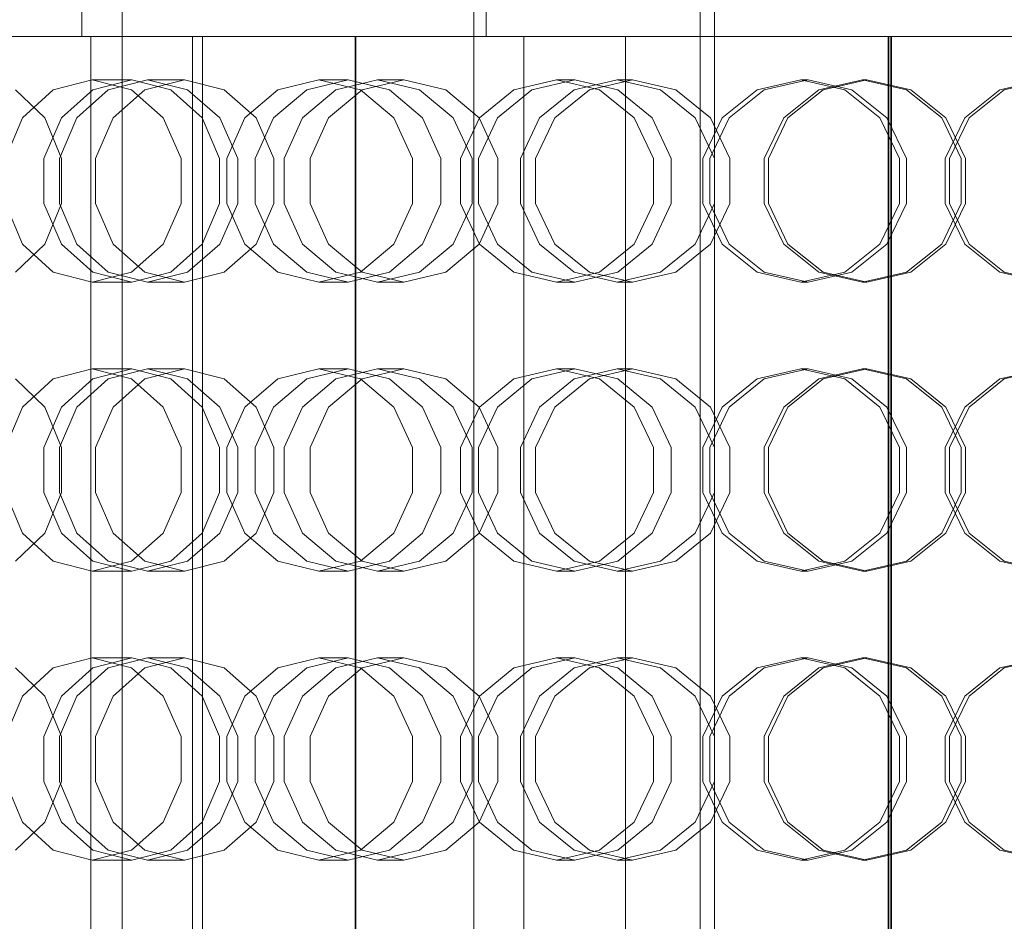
# Model space of a CAD drawing. Header units: millimetres. Extents: x -4395 to 65662, y -65530 to 6847.
# Tile 720 of 1034: x 25056 to 25260, y -17984 to -17796. Entities that reach past the tile are written whole.
import ezdxf

# ---------------------------------------------------------------- set-up
doc = ezdxf.new("R2010")
doc.units = ezdxf.units.MM
for name, color, linetype, lineweight in [('COTAS_P', 1, 'Continuous', 0), ('superior_briquetadora', 7, 'Continuous', 0), ('superior_C02-briq', 7, 'Continuous', 0)]:
    doc.layers.add(name, color=color, linetype=linetype, lineweight=lineweight)
doc.dimstyles.new('R19_100', dxfattribs={"dimtxt": 250, "dimasz": 150, "dimexe": 150, "dimexo": 80, "dimgap": 100, "dimtad": 1, "dimtih": 1, "dimtoh": 1, "dimdsep": 46, "dimcen": 0.09, "dimadec": 0, "dimazin": 0, "dimtfac": 1, "dimtdec": 4, "dimtofl": 0, "dimtmove": 0, "dimatfit": 3, "dimfxl": 1, "dimtolj": 1, "dimtzin": 0, "dimarcsym": 0})

# ---------------------------------------------------------------- blocks, each defined once
blk = doc.blocks.new('DIM_R33_31')
at = {"layer": 'COTAS_P'}
for p, q in [((24250.07, -17080), (24400.07, -17035)), ((26750.07, -17080), (26600.07, -17035)), ((24250.07, -17980), (24250.07, -17080)), ((24250.07, -17080), (26750.07, -17080)), ((24250.07, -17080), (24400.07, -17125)), ((26750.07, -17080), (26600.07, -17125)), ((26750.07, -17980), (26750.07, -17080))]:
    blk.add_line(p, q, dxfattribs=at)
blk.add_text('2500 P', height=250, dxfattribs=at).set_placement((25500.07, -16980))

msp = doc.modelspace()

# ---------------------------------------------------------------- linework, layer by layer
at = {"layer": 'superior_briquetadora'}
for p, q in [((25152.685, -17250), (25152.685, -17800)), ((25068.718, -17520), (25068.718, -17800)), ((25197.067, -17655), (25197.067, -18305)), ((25200.067, -17655), (25200.067, -18305)), ((25077.067, -17789), (25077.067, -18171)), ((25042.055, -17800), (25059.165, -17800)), ((25060.251, -17800), (25043.109, -17800)), ((25046.788, -17800), (25059.697, -17800)), ((25060.338, -17800), (25047.587, -17800)), ((25066.791, -17800), (25048.883, -17800)), ((25050.024, -17800), (25067.82, -17800)), ((25059.165, -17800), (25076.765, -17800)), ((25059.697, -17800), (25068.718, -17800)), ((25077.881, -17800), (25060.251, -17800)), ((25069.074, -17800), (25060.338, -17800)), ((25082.084, -17800), (25066.791, -17800)), ((25067.82, -17800), (25082.9, -17800)), ((25068.718, -17800), (25072.065, -17800)), ((25072.065, -17800), (25069.074, -17800)), ((25070.597, -18160), (25070.597, -17800)), ((25073.173, -17800), (25070.597, -17800)), ((25070.597, -17800), (25074.863, -17800)), ((25082.2, -17800), (25073.173, -17800)), ((25074.863, -17800), (25085.323, -17800)), ((25076.765, -17800), (25094.811, -17800)), ((25095.952, -17800), (25077.881, -17800)), ((25093.263, -17800), (25082.084, -17800)), ((25096.303, -17800), (25082.2, -17800)), ((25082.9, -17800), (25093.788, -17800)), ((25085.323, -17800), (25100.383, -17800)), ((25091.695, -18160), (25091.695, -17800)), ((25094.272, -17800), (25091.695, -17800)), ((25091.695, -17800), (25095.962, -17800)), ((25099.236, -17800), (25093.263, -17800)), ((25093.788, -17800), (25099.416, -17800)), ((25093.788, -17800), (25093.788, -18160)), ((25103.298, -17800), (25094.272, -17800)), ((25094.811, -17800), (25113.255, -17800)), ((25114.42, -17800), (25095.952, -17800)), ((25095.962, -17800), (25106.421, -17800)), ((25113.335, -17800), (25096.303, -17800)), ((25099.416, -17800), (25099.236, -17800)), ((25100.383, -17800), (25117.751, -17800)), ((25117.401, -17800), (25103.298, -17800)), ((25106.421, -17800), (25121.481, -17800)), ((25113.255, -17800), (25132.05, -17800)), ((25130.703, -17800), (25113.335, -17800)), ((25133.235, -17800), (25114.42, -17800)), ((25134.433, -17800), (25117.401, -17800)), ((25117.751, -17800), (25134.783, -17800)), ((25121.481, -17800), (25138.849, -17800)), ((25125.468, -18160), (25125.468, -17800)), ((25126.044, -17800), (25125.468, -17800)), ((25125.468, -17800), (25127.948, -17800)), ((25125.568, -17800), (25128.048, -17800)), ((25125.568, -17800), (25125.568, -18160)), ((25126.144, -17800), (25125.568, -17800)), ((25129.675, -17800), (25126.044, -17800)), ((25129.771, -17800), (25126.144, -17800)), ((25127.948, -17800), (25133.419, -17800)), ((25128.048, -17800), (25133.519, -17800)), ((25136.269, -17800), (25129.675, -17800)), ((25136.361, -17800), (25129.771, -17800)), ((25145.763, -17800), (25130.703, -17800)), ((25132.05, -17800), (25151.148, -17800)), ((25152.35, -17800), (25133.235, -17800)), ((25133.419, -17800), (25141.746, -17800)), ((25133.519, -17800), (25141.847, -17800)), ((25151.801, -17800), (25134.433, -17800)), ((25134.783, -17800), (25148.886, -17800)), ((25145.666, -17800), (25136.269, -17800)), ((25145.75, -17800), (25136.361, -17800)), ((25138.849, -17800), (25155.881, -17800)), ((25141.746, -17800), (25152.726, -17800)), ((25141.847, -17800), (25152.827, -17800)), ((25157.634, -17800), (25145.666, -17800)), ((25157.708, -17800), (25145.75, -17800)), ((25156.222, -17800), (25145.763, -17800)), ((25148.886, -17800), (25157.912, -17800)), ((25151.148, -17800), (25170.5, -17800)), ((25166.861, -17800), (25151.801, -17800)), ((25171.717, -17800), (25152.35, -17800)), ((25152.685, -17800), (25155.489, -17800)), ((25153.623, -17800), (25152.685, -17800)), ((25152.726, -17800), (25166.089, -17800)), ((25152.827, -17800), (25166.191, -17800)), ((25158.267, -17800), (25153.623, -17800)), ((25155.489, -17800), (25161.929, -17800)), ((25155.881, -17800), (25169.984, -17800)), ((25160.489, -17800), (25156.222, -17800)), ((25171.877, -17800), (25157.634, -17800)), ((25171.94, -17800), (25157.708, -17800)), ((25157.912, -17800), (25160.489, -17800)), ((25166.439, -17800), (25158.267, -17800)), ((25160.489, -18160), (25160.489, -17800)), ((25161.929, -17800), (25171.755, -17800)), ((25166.089, -17800), (25181.508, -17800)), ((25166.191, -17800), (25181.61, -17800)), ((25177.825, -17800), (25166.439, -17800)), ((25177.321, -17800), (25166.861, -17800)), ((25169.984, -17800), (25179.011, -17800)), ((25170.5, -17800), (25190.056, -17800)), ((25191.284, -17800), (25171.717, -17800)), ((25171.755, -17800), (25184.59, -17800)), ((25188.046, -17800), (25171.877, -17800)), ((25188.096, -17800), (25171.94, -17800)), ((25181.587, -17800), (25177.321, -17800)), ((25191.987, -17800), (25177.825, -17800)), ((25179.011, -17800), (25181.587, -17800)), ((25181.508, -17800), (25198.606, -17800)), ((25181.587, -18160), (25181.587, -17800)), ((25181.61, -17800), (25198.708, -17800)), ((25184.59, -17800), (25199.942, -17800)), ((25205.742, -17800), (25188.046, -17800)), ((25205.778, -17800), (25188.096, -17800)), ((25190.056, -17800), (25209.766, -17800)), ((25211.002, -17800), (25191.284, -17800)), ((25208.381, -17800), (25191.987, -17800)), ((25198.606, -17800), (25216.965, -17800)), ((25198.708, -17800), (25217.064, -17800)), ((25199.942, -17800), (25217.221, -17800)), ((25224.53, -17800), (25205.742, -17800)), ((25224.55, -17800), (25205.778, -17800)), ((25226.377, -17800), (25208.381, -17800)), ((25209.766, -17800), (25229.58, -17800)), ((25230.821, -17800), (25211.002, -17800)), ((25216.965, -17800), (25236.134, -17800)), ((25217.064, -17800), (25236.229, -17800)), ((25217.221, -17800), (25235.761, -17800)), ((25243.946, -17800), (25224.53, -17800)), ((25243.951, -17800), (25224.55, -17800)), ((25245.283, -17800), (25226.377, -17800)), ((25229.58, -17800), (25249.446, -17800)), ((25250.689, -17800), (25230.821, -17800)), ((25235.761, -17800), (25254.852, -17800)), ((25236.134, -17800), (25236.134, -18160)), ((25236.134, -17800), (25236.703, -17800)), ((25236.229, -17800), (25236.229, -18160)), ((25236.229, -17800), (25236.798, -17800)), ((25236.703, -17800), (25276.655, -17800)), ((25236.703, -18160), (25236.703, -17800)), ((25236.798, -17800), (25276.55, -17800)), ((25236.798, -17800), (25236.798, -18160)), ((25263.513, -17800), (25243.946, -17800)), ((25263.503, -17800), (25243.951, -17800)), ((25264.374, -17800), (25245.283, -17800)), ((25249.446, -17800), (25269.314, -17800)), ((25270.555, -17800), (25250.689, -17800)), ((25254.852, -17800), (25273.758, -17800)), ((25062.79, -17811.08), (25070.847, -17809)), ((25079.071, -17809), (25070.847, -17809)), ((25070.847, -17809), (25079.001, -17811.08)), ((25079.071, -17809), (25070.966, -17811.08)), ((25082.359, -17809), (25074.167, -17811.08)), ((25087.176, -17811.08), (25079.071, -17809)), ((25081.818, -17811.08), (25090.055, -17809)), ((25090.055, -17809), (25082.359, -17809)), ((25090.642, -17811.08), (25082.359, -17809)), ((25090.055, -17809), (25098.292, -17811.08)), ((25109.378, -17811.08), (25117.922, -17809)), ((25123.986, -17809), (25115.408, -17811.08)), ((25123.986, -17809), (25117.922, -17809)), ((25117.922, -17809), (25126.538, -17811.08)), ((25130.077, -17809), (25121.434, -17811.08)), ((25132.565, -17811.08), (25123.986, -17809)), ((25126.909, -17811.08), (25135.583, -17809)), ((25135.583, -17809), (25130.077, -17809)), ((25138.785, -17811.08), (25130.077, -17809)), ((25135.583, -17809), (25144.258, -17811.08)), ((25158.374, -17811.08), (25167.259, -17809)), ((25171.059, -17809), (25162.153, -17811.08)), ((25171.059, -17809), (25167.259, -17809)), ((25167.259, -17809), (25176.188, -17811.08)), ((25179.848, -17809), (25170.902, -17811.08)), ((25179.965, -17811.08), (25171.059, -17809)), ((25174.106, -17811.08), (25183.07, -17809)), ((25183.07, -17809), (25179.848, -17809)), ((25188.832, -17811.08), (25179.848, -17809)), ((25183.07, -17809), (25192.035, -17811.08)), ((25208.939, -17811.08), (25218.012, -17809)), ((25219.483, -17809), (25210.402, -17811.08)), ((25219.483, -17809), (25218.012, -17809)), ((25218.012, -17809), (25227.103, -17811.08)), ((25228.564, -17811.08), (25219.483, -17809)), ((25230.821, -17809), (25221.724, -17811.08)), ((25222.603, -17811.08), (25231.704, -17809)), ((25231.704, -17809), (25230.821, -17809)), ((25239.927, -17811.08), (25230.821, -17809)), ((25231.704, -17809), (25240.804, -17811.08)), ((25268.431, -17809), (25259.33, -17811.08)), ((25260.208, -17811.08), (25269.314, -17809)), ((25054.922, -17811.08), (25061.063, -17816.907)), ((25056.4, -17816.906), (25062.79, -17811.08)), ((25070.966, -17811.08), (25064.467, -17816.907)), ((25074.167, -17811.08), (25067.664, -17816.906)), ((25075.213, -17816.907), (25081.818, -17811.08)), ((25079.001, -17811.08), (25085.608, -17816.906)), ((25093.676, -17816.907), (25087.176, -17811.08)), ((25097.348, -17816.906), (25090.642, -17811.08)), ((25098.292, -17811.08), (25104.897, -17816.907)), ((25102.58, -17816.906), (25109.378, -17811.08)), ((25115.408, -17811.08), (25108.528, -17816.907)), ((25121.434, -17811.08), (25114.551, -17816.906)), ((25119.952, -17816.907), (25126.909, -17811.08)), ((25126.538, -17811.08), (25133.497, -17816.906)), ((25139.445, -17816.907), (25132.565, -17811.08)), ((25145.813, -17816.906), (25138.785, -17811.08)), ((25144.258, -17811.08), (25151.215, -17816.907)), ((25151.283, -17816.906), (25158.374, -17811.08)), ((25162.153, -17811.08), (25155.011, -17816.907)), ((25170.902, -17811.08), (25163.756, -17816.906)), ((25166.917, -17816.907), (25174.106, -17811.08)), ((25176.188, -17811.08), (25183.38, -17816.906)), ((25187.107, -17816.907), (25179.965, -17811.08)), ((25196.063, -17816.906), (25188.832, -17811.08)), ((25192.035, -17811.08), (25199.224, -17816.907)), ((25201.677, -17816.906), (25208.939, -17811.08)), ((25210.402, -17811.08), (25203.12, -17816.907)), ((25221.724, -17811.08), (25214.439, -17816.906)), ((25215.305, -17816.907), (25222.603, -17811.08)), ((25227.103, -17811.08), (25234.404, -17816.906)), ((25235.847, -17816.907), (25228.564, -17811.08)), ((25247.236, -17816.906), (25239.927, -17811.08)), ((25240.804, -17811.08), (25248.103, -17816.907)), ((25259.33, -17811.08), (25252.032, -17816.907)), ((25252.899, -17816.906), (25260.208, -17811.08)), ((25052.88, -17825.326), (25056.4, -17816.906)), ((25064.467, -17816.907), (25060.86, -17825.327)), ((25061.063, -17816.907), (25064.471, -17825.327)), ((25067.664, -17816.906), (25064.08, -17825.326)), ((25071.547, -17825.327), (25075.213, -17816.907)), ((25085.608, -17816.906), (25089.303, -17825.326)), ((25097.283, -17825.327), (25093.676, -17816.907)), ((25101.095, -17825.326), (25097.348, -17816.906)), ((25098.826, -17825.326), (25102.58, -17816.906)), ((25108.528, -17816.907), (25104.71, -17825.327)), ((25104.897, -17816.907), (25108.563, -17825.327)), ((25114.551, -17816.906), (25110.749, -17825.326)), ((25116.091, -17825.327), (25119.952, -17816.907)), ((25133.497, -17816.906), (25137.379, -17825.326)), ((25143.263, -17825.327), (25139.445, -17816.907)), ((25149.732, -17825.326), (25145.813, -17816.906)), ((25147.36, -17825.326), (25151.283, -17816.906)), ((25155.011, -17816.907), (25151.047, -17825.327)), ((25151.215, -17816.907), (25155.075, -17825.327)), ((25163.756, -17816.906), (25159.801, -17825.326)), ((25162.928, -17825.327), (25166.917, -17816.907)), ((25183.38, -17816.906), (25187.384, -17825.326)), ((25191.071, -17825.327), (25187.107, -17816.907)), ((25200.086, -17825.326), (25196.063, -17816.906)), ((25197.651, -17825.326), (25201.677, -17816.906)), ((25203.12, -17816.907), (25199.078, -17825.327)), ((25199.224, -17816.907), (25203.213, -17825.327)), ((25214.439, -17816.906), (25210.398, -17825.326)), ((25211.255, -17825.327), (25215.305, -17816.907)), ((25234.404, -17816.906), (25238.461, -17825.326)), ((25239.888, -17825.327), (25235.847, -17816.907)), ((25251.296, -17825.326), (25247.236, -17816.906)), ((25252.032, -17816.907), (25247.982, -17825.327)), ((25248.103, -17816.907), (25252.153, -17825.327)), ((25248.839, -17825.326), (25252.899, -17816.906)), ((25060.86, -17825.327), (25060.86, -17834.673)), ((25064.08, -17825.326), (25064.08, -17834.674)), ((25064.471, -17825.327), (25064.471, -17834.673)), ((25071.547, -17834.673), (25071.547, -17825.327)), ((25089.303, -17825.326), (25089.303, -17834.674)), ((25097.283, -17834.673), (25097.283, -17825.327)), ((25098.826, -17834.674), (25098.826, -17825.326)), ((25101.095, -17834.674), (25101.095, -17825.326)), ((25104.71, -17825.327), (25104.71, -17834.673)), ((25108.563, -17825.327), (25108.563, -17834.673)), ((25110.749, -17825.326), (25110.749, -17834.674)), ((25116.091, -17834.673), (25116.091, -17825.327)), ((25137.379, -17825.326), (25137.379, -17834.674)), ((25143.263, -17834.673), (25143.263, -17825.327)), ((25147.36, -17834.674), (25147.36, -17825.326)), ((25149.732, -17834.674), (25149.732, -17825.326)), ((25151.047, -17825.327), (25151.047, -17834.673)), ((25155.075, -17825.327), (25155.075, -17834.673)), ((25159.801, -17825.326), (25159.801, -17834.674)), ((25162.928, -17834.673), (25162.928, -17825.327)), ((25187.384, -17825.326), (25187.384, -17834.674)), ((25191.071, -17834.673), (25191.071, -17825.327)), ((25197.651, -17834.674), (25197.651, -17825.326)), ((25199.078, -17825.327), (25199.078, -17834.673)), ((25200.086, -17834.674), (25200.086, -17825.326)), ((25203.213, -17825.327), (25203.213, -17834.673)), ((25210.398, -17825.326), (25210.398, -17834.674)), ((25211.255, -17834.673), (25211.255, -17825.327)), ((25238.461, -17825.326), (25238.461, -17834.674)), ((25239.888, -17834.673), (25239.888, -17825.327)), ((25247.982, -17825.327), (25247.982, -17834.673)), ((25248.839, -17834.674), (25248.839, -17825.326)), ((25251.296, -17834.674), (25251.296, -17825.326)), ((25252.153, -17825.327), (25252.153, -17834.673)), ((25056.4, -17843.094), (25052.88, -17834.674)), ((25060.86, -17834.673), (25064.467, -17843.093)), ((25064.471, -17834.673), (25061.063, -17843.093)), ((25064.08, -17834.674), (25067.664, -17843.094)), ((25075.213, -17843.093), (25071.547, -17834.673)), ((25089.303, -17834.674), (25085.608, -17843.094)), ((25093.676, -17843.093), (25097.283, -17834.673)), ((25097.348, -17843.094), (25101.095, -17834.674)), ((25102.58, -17843.094), (25098.826, -17834.674)), ((25104.71, -17834.673), (25108.528, -17843.093)), ((25108.563, -17834.673), (25104.897, -17843.093)), ((25110.749, -17834.674), (25114.551, -17843.094)), ((25119.952, -17843.093), (25116.091, -17834.673)), ((25137.379, -17834.674), (25133.497, -17843.094)), ((25139.445, -17843.093), (25143.263, -17834.673)), ((25145.813, -17843.094), (25149.732, -17834.674)), ((25151.283, -17843.094), (25147.36, -17834.674)), ((25151.047, -17834.673), (25155.011, -17843.093)), ((25155.075, -17834.673), (25151.215, -17843.093)), ((25159.801, -17834.674), (25163.756, -17843.094)), ((25166.917, -17843.093), (25162.928, -17834.673)), ((25187.384, -17834.674), (25183.38, -17843.094)), ((25187.107, -17843.093), (25191.071, -17834.673)), ((25196.063, -17843.094), (25200.086, -17834.674)), ((25201.677, -17843.094), (25197.651, -17834.674)), ((25199.078, -17834.673), (25203.12, -17843.093)), ((25203.213, -17834.673), (25199.224, -17843.093)), ((25210.398, -17834.674), (25214.439, -17843.094)), ((25215.305, -17843.093), (25211.255, -17834.673)), ((25238.461, -17834.674), (25234.404, -17843.094)), ((25235.847, -17843.093), (25239.888, -17834.673)), ((25247.236, -17843.094), (25251.296, -17834.674)), ((25247.982, -17834.673), (25252.032, -17843.093)), ((25252.153, -17834.673), (25248.103, -17843.093)), ((25252.899, -17843.094), (25248.839, -17834.674)), ((25061.063, -17843.093), (25054.922, -17848.92)), ((25062.79, -17848.92), (25056.4, -17843.094)), ((25064.467, -17843.093), (25070.966, -17848.92)), ((25067.664, -17843.094), (25074.167, -17848.92)), ((25081.818, -17848.92), (25075.213, -17843.093)), ((25085.608, -17843.094), (25079.001, -17848.92)), ((25087.176, -17848.92), (25093.676, -17843.093)), ((25090.642, -17848.92), (25097.348, -17843.094)), ((25104.897, -17843.093), (25098.292, -17848.92)), ((25109.378, -17848.92), (25102.58, -17843.094)), ((25108.528, -17843.093), (25115.408, -17848.92)), ((25114.551, -17843.094), (25121.434, -17848.92)), ((25126.909, -17848.92), (25119.952, -17843.093)), ((25133.497, -17843.094), (25126.538, -17848.92)), ((25132.565, -17848.92), (25139.445, -17843.093)), ((25138.785, -17848.92), (25145.813, -17843.094)), ((25151.215, -17843.093), (25144.258, -17848.92)), ((25158.374, -17848.92), (25151.283, -17843.094)), ((25155.011, -17843.093), (25162.153, -17848.92)), ((25163.756, -17843.094), (25170.902, -17848.92)), ((25174.106, -17848.92), (25166.917, -17843.093)), ((25183.38, -17843.094), (25176.188, -17848.92)), ((25179.965, -17848.92), (25187.107, -17843.093)), ((25188.832, -17848.92), (25196.063, -17843.094)), ((25199.224, -17843.093), (25192.035, -17848.92)), ((25208.939, -17848.92), (25201.677, -17843.094)), ((25203.12, -17843.093), (25210.402, -17848.92)), ((25214.439, -17843.094), (25221.725, -17848.92)), ((25222.603, -17848.92), (25215.305, -17843.093)), ((25234.404, -17843.094), (25227.103, -17848.92)), ((25228.564, -17848.92), (25235.847, -17843.093)), ((25239.927, -17848.92), (25247.236, -17843.094)), ((25248.103, -17843.093), (25240.804, -17848.92)), ((25252.032, -17843.093), (25259.33, -17848.92)), ((25260.208, -17848.92), (25252.899, -17843.094)), ((25070.847, -17851), (25062.79, -17848.92)), ((25079.001, -17848.92), (25070.847, -17851)), ((25070.966, -17848.92), (25079.071, -17851)), ((25074.167, -17848.92), (25082.359, -17851)), ((25079.071, -17851), (25087.176, -17848.92)), ((25090.055, -17851), (25081.818, -17848.92)), ((25082.359, -17851), (25090.642, -17848.92)), ((25098.292, -17848.92), (25090.055, -17851)), ((25117.922, -17851), (25109.378, -17848.92)), ((25115.408, -17848.92), (25123.986, -17851)), ((25126.538, -17848.92), (25117.922, -17851)), ((25121.434, -17848.92), (25130.077, -17851)), ((25123.986, -17851), (25132.565, -17848.92)), ((25135.583, -17851), (25126.909, -17848.92)), ((25130.077, -17851), (25138.785, -17848.92)), ((25144.258, -17848.92), (25135.583, -17851)), ((25167.259, -17851), (25158.374, -17848.92)), ((25162.153, -17848.92), (25171.059, -17851)), ((25176.188, -17848.92), (25167.259, -17851)), ((25170.902, -17848.92), (25179.848, -17851)), ((25171.059, -17851), (25179.965, -17848.92)), ((25183.07, -17851), (25174.106, -17848.92)), ((25179.848, -17851), (25188.832, -17848.92)), ((25192.035, -17848.92), (25183.07, -17851)), ((25218.012, -17851), (25208.939, -17848.92)), ((25210.402, -17848.92), (25219.483, -17851)), ((25227.103, -17848.92), (25218.012, -17851)), ((25219.483, -17851), (25228.564, -17848.92)), ((25221.725, -17848.92), (25230.821, -17851)), ((25231.704, -17851), (25222.603, -17848.92)), ((25230.821, -17851), (25239.927, -17848.92)), ((25240.804, -17848.92), (25231.704, -17851)), ((25259.33, -17848.92), (25268.431, -17851)), ((25269.314, -17851), (25260.208, -17848.92)), ((25079.071, -17851), (25070.847, -17851)), ((25090.055, -17851), (25082.359, -17851)), ((25123.986, -17851), (25117.922, -17851)), ((25135.583, -17851), (25130.077, -17851)), ((25171.059, -17851), (25167.259, -17851)), ((25183.07, -17851), (25179.848, -17851)), ((25219.483, -17851), (25218.012, -17851)), ((25231.704, -17851), (25230.821, -17851)), ((25062.79, -17871.08), (25070.847, -17869)), ((25079.071, -17869), (25070.847, -17869)), ((25070.847, -17869), (25079.001, -17871.08)), ((25079.071, -17869), (25070.966, -17871.08)), ((25082.359, -17869), (25074.167, -17871.08)), ((25087.176, -17871.08), (25079.071, -17869)), ((25081.818, -17871.08), (25090.055, -17869)), ((25090.055, -17869), (25082.359, -17869)), ((25090.642, -17871.08), (25082.359, -17869)), ((25090.055, -17869), (25098.292, -17871.08)), ((25109.378, -17871.08), (25117.922, -17869)), ((25123.986, -17869), (25115.408, -17871.08)), ((25123.986, -17869), (25117.922, -17869)), ((25117.922, -17869), (25126.538, -17871.08)), ((25130.077, -17869), (25121.434, -17871.08)), ((25132.565, -17871.08), (25123.986, -17869)), ((25126.909, -17871.08), (25135.583, -17869)), ((25135.583, -17869), (25130.077, -17869)), ((25138.785, -17871.08), (25130.077, -17869)), ((25135.583, -17869), (25144.258, -17871.08)), ((25158.374, -17871.08), (25167.259, -17869)), ((25171.059, -17869), (25162.153, -17871.08)), ((25171.059, -17869), (25167.259, -17869)), ((25167.259, -17869), (25176.188, -17871.08)), ((25179.848, -17869), (25170.902, -17871.08)), ((25179.965, -17871.08), (25171.059, -17869)), ((25174.106, -17871.08), (25183.07, -17869)), ((25183.07, -17869), (25179.848, -17869)), ((25188.832, -17871.08), (25179.848, -17869)), ((25183.07, -17869), (25192.035, -17871.08)), ((25208.939, -17871.08), (25218.012, -17869)), ((25219.483, -17869), (25210.402, -17871.08)), ((25219.483, -17869), (25218.012, -17869)), ((25218.012, -17869), (25227.103, -17871.08)), ((25228.564, -17871.08), (25219.483, -17869)), ((25230.821, -17869), (25221.724, -17871.08)), ((25222.603, -17871.08), (25231.704, -17869)), ((25231.704, -17869), (25230.821, -17869)), ((25239.927, -17871.08), (25230.821, -17869)), ((25231.704, -17869), (25240.804, -17871.08)), ((25268.431, -17869), (25259.33, -17871.08)), ((25260.208, -17871.08), (25269.314, -17869)), ((25054.922, -17871.08), (25061.063, -17876.907)), ((25056.4, -17876.906), (25062.79, -17871.08)), ((25070.966, -17871.08), (25064.467, -17876.907)), ((25074.167, -17871.08), (25067.664, -17876.906)), ((25075.213, -17876.907), (25081.818, -17871.08)), ((25079.001, -17871.08), (25085.608, -17876.906)), ((25093.676, -17876.907), (25087.176, -17871.08)), ((25097.348, -17876.906), (25090.642, -17871.08)), ((25098.292, -17871.08), (25104.897, -17876.907)), ((25102.58, -17876.906), (25109.378, -17871.08)), ((25115.408, -17871.08), (25108.528, -17876.907)), ((25121.434, -17871.08), (25114.551, -17876.906)), ((25119.952, -17876.907), (25126.909, -17871.08)), ((25126.538, -17871.08), (25133.497, -17876.906)), ((25139.445, -17876.907), (25132.565, -17871.08)), ((25145.813, -17876.906), (25138.785, -17871.08)), ((25144.258, -17871.08), (25151.215, -17876.907)), ((25151.283, -17876.906), (25158.374, -17871.08)), ((25162.153, -17871.08), (25155.011, -17876.907)), ((25170.902, -17871.08), (25163.756, -17876.906)), ((25166.917, -17876.907), (25174.106, -17871.08)), ((25176.188, -17871.08), (25183.38, -17876.906)), ((25187.107, -17876.907), (25179.965, -17871.08)), ((25196.063, -17876.906), (25188.832, -17871.08)), ((25192.035, -17871.08), (25199.224, -17876.907)), ((25201.677, -17876.906), (25208.939, -17871.08)), ((25210.402, -17871.08), (25203.12, -17876.907)), ((25221.724, -17871.08), (25214.439, -17876.906)), ((25215.305, -17876.907), (25222.603, -17871.08)), ((25227.103, -17871.08), (25234.404, -17876.906)), ((25235.847, -17876.907), (25228.564, -17871.08)), ((25247.236, -17876.906), (25239.927, -17871.08)), ((25240.804, -17871.08), (25248.103, -17876.907)), ((25259.33, -17871.08), (25252.032, -17876.907)), ((25252.899, -17876.906), (25260.208, -17871.08)), ((25052.88, -17885.326), (25056.4, -17876.906)), ((25064.467, -17876.907), (25060.86, -17885.327)), ((25061.063, -17876.907), (25064.471, -17885.327)), ((25067.664, -17876.906), (25064.08, -17885.326)), ((25071.547, -17885.327), (25075.213, -17876.907)), ((25085.608, -17876.906), (25089.303, -17885.326)), ((25097.283, -17885.327), (25093.676, -17876.907)), ((25101.095, -17885.326), (25097.348, -17876.906)), ((25098.826, -17885.326), (25102.58, -17876.906)), ((25108.528, -17876.907), (25104.71, -17885.327)), ((25104.897, -17876.907), (25108.563, -17885.327)), ((25114.551, -17876.906), (25110.749, -17885.326)), ((25116.091, -17885.327), (25119.952, -17876.907)), ((25133.497, -17876.906), (25137.379, -17885.326)), ((25143.263, -17885.327), (25139.445, -17876.907)), ((25149.732, -17885.326), (25145.813, -17876.906)), ((25147.36, -17885.326), (25151.283, -17876.906)), ((25155.011, -17876.907), (25151.047, -17885.327)), ((25151.215, -17876.907), (25155.075, -17885.327)), ((25163.756, -17876.906), (25159.801, -17885.326)), ((25162.928, -17885.327), (25166.917, -17876.907)), ((25183.38, -17876.906), (25187.384, -17885.326)), ((25191.071, -17885.327), (25187.107, -17876.907)), ((25200.086, -17885.326), (25196.063, -17876.906)), ((25197.651, -17885.326), (25201.677, -17876.906)), ((25203.12, -17876.907), (25199.078, -17885.327)), ((25199.224, -17876.907), (25203.213, -17885.327)), ((25214.439, -17876.906), (25210.398, -17885.326)), ((25211.255, -17885.327), (25215.305, -17876.907)), ((25234.404, -17876.906), (25238.461, -17885.326)), ((25239.888, -17885.327), (25235.847, -17876.907)), ((25251.296, -17885.326), (25247.236, -17876.906)), ((25252.032, -17876.907), (25247.982, -17885.327)), ((25248.103, -17876.907), (25252.153, -17885.327)), ((25248.839, -17885.326), (25252.899, -17876.906)), ((25060.86, -17885.327), (25060.86, -17894.673)), ((25064.08, -17885.326), (25064.08, -17894.674)), ((25064.471, -17885.327), (25064.471, -17894.673)), ((25071.547, -17894.673), (25071.547, -17885.327)), ((25089.303, -17885.326), (25089.303, -17894.674)), ((25097.283, -17894.673), (25097.283, -17885.327)), ((25098.826, -17894.674), (25098.826, -17885.326)), ((25101.095, -17894.674), (25101.095, -17885.326)), ((25104.71, -17885.327), (25104.71, -17894.673)), ((25108.563, -17885.327), (25108.563, -17894.673)), ((25110.749, -17885.326), (25110.749, -17894.674)), ((25116.091, -17894.673), (25116.091, -17885.327)), ((25137.379, -17885.326), (25137.379, -17894.674)), ((25143.263, -17894.673), (25143.263, -17885.327)), ((25147.36, -17894.674), (25147.36, -17885.326)), ((25149.732, -17894.674), (25149.732, -17885.326)), ((25151.047, -17885.327), (25151.047, -17894.673)), ((25155.075, -17885.327), (25155.075, -17894.673)), ((25159.801, -17885.326), (25159.801, -17894.674)), ((25162.928, -17894.673), (25162.928, -17885.327)), ((25187.384, -17885.326), (25187.384, -17894.674)), ((25191.071, -17894.673), (25191.071, -17885.327)), ((25197.651, -17894.674), (25197.651, -17885.326)), ((25199.078, -17885.327), (25199.078, -17894.673)), ((25200.086, -17894.674), (25200.086, -17885.326)), ((25203.213, -17885.327), (25203.213, -17894.673)), ((25210.398, -17885.326), (25210.398, -17894.674)), ((25211.255, -17894.673), (25211.255, -17885.327)), ((25238.461, -17885.326), (25238.461, -17894.674)), ((25239.888, -17894.673), (25239.888, -17885.327)), ((25247.982, -17885.327), (25247.982, -17894.673)), ((25248.839, -17894.674), (25248.839, -17885.326)), ((25251.296, -17894.674), (25251.296, -17885.326)), ((25252.153, -17885.327), (25252.153, -17894.673)), ((25056.4, -17903.094), (25052.88, -17894.674)), ((25060.86, -17894.673), (25064.467, -17903.093)), ((25064.471, -17894.673), (25061.063, -17903.093)), ((25064.08, -17894.674), (25067.664, -17903.094)), ((25075.213, -17903.093), (25071.547, -17894.673)), ((25089.303, -17894.674), (25085.608, -17903.094)), ((25093.676, -17903.093), (25097.283, -17894.673)), ((25097.348, -17903.094), (25101.095, -17894.674)), ((25102.58, -17903.094), (25098.826, -17894.674)), ((25104.71, -17894.673), (25108.528, -17903.093)), ((25108.563, -17894.673), (25104.897, -17903.093)), ((25110.749, -17894.674), (25114.551, -17903.094)), ((25119.952, -17903.093), (25116.091, -17894.673)), ((25137.379, -17894.674), (25133.497, -17903.094)), ((25139.445, -17903.093), (25143.263, -17894.673)), ((25145.813, -17903.094), (25149.732, -17894.674)), ((25151.283, -17903.094), (25147.36, -17894.674)), ((25151.047, -17894.673), (25155.011, -17903.093)), ((25155.075, -17894.673), (25151.215, -17903.093)), ((25159.801, -17894.674), (25163.756, -17903.094)), ((25166.917, -17903.093), (25162.928, -17894.673)), ((25187.384, -17894.674), (25183.38, -17903.094)), ((25187.107, -17903.093), (25191.071, -17894.673)), ((25196.063, -17903.094), (25200.086, -17894.674)), ((25201.677, -17903.094), (25197.651, -17894.674)), ((25199.078, -17894.673), (25203.12, -17903.093)), ((25203.213, -17894.673), (25199.224, -17903.093)), ((25210.398, -17894.674), (25214.439, -17903.094)), ((25215.305, -17903.093), (25211.255, -17894.673)), ((25238.461, -17894.674), (25234.404, -17903.094)), ((25235.847, -17903.093), (25239.888, -17894.673)), ((25247.236, -17903.094), (25251.296, -17894.674)), ((25247.982, -17894.673), (25252.032, -17903.093)), ((25252.153, -17894.673), (25248.103, -17903.093)), ((25252.899, -17903.094), (25248.839, -17894.674)), ((25061.063, -17903.093), (25054.922, -17908.92)), ((25062.79, -17908.92), (25056.4, -17903.094)), ((25064.467, -17903.093), (25070.966, -17908.92)), ((25067.664, -17903.094), (25074.167, -17908.92)), ((25081.818, -17908.92), (25075.213, -17903.093)), ((25085.608, -17903.094), (25079.001, -17908.92)), ((25087.176, -17908.92), (25093.676, -17903.093)), ((25090.642, -17908.92), (25097.348, -17903.094)), ((25104.897, -17903.093), (25098.292, -17908.92)), ((25109.378, -17908.92), (25102.58, -17903.094)), ((25108.528, -17903.093), (25115.408, -17908.92)), ((25114.551, -17903.094), (25121.434, -17908.92)), ((25126.909, -17908.92), (25119.952, -17903.093)), ((25133.497, -17903.094), (25126.538, -17908.92)), ((25132.565, -17908.92), (25139.445, -17903.093)), ((25138.785, -17908.92), (25145.813, -17903.094)), ((25151.215, -17903.093), (25144.258, -17908.92)), ((25158.374, -17908.92), (25151.283, -17903.094)), ((25155.011, -17903.093), (25162.153, -17908.92)), ((25163.756, -17903.094), (25170.902, -17908.92)), ((25174.106, -17908.92), (25166.917, -17903.093)), ((25183.38, -17903.094), (25176.188, -17908.92)), ((25179.965, -17908.92), (25187.107, -17903.093)), ((25188.832, -17908.92), (25196.063, -17903.094)), ((25199.224, -17903.093), (25192.035, -17908.92)), ((25208.939, -17908.92), (25201.677, -17903.094)), ((25203.12, -17903.093), (25210.402, -17908.92)), ((25214.439, -17903.094), (25221.725, -17908.92)), ((25222.603, -17908.92), (25215.305, -17903.093)), ((25234.404, -17903.094), (25227.103, -17908.92)), ((25228.564, -17908.92), (25235.847, -17903.093)), ((25239.927, -17908.92), (25247.236, -17903.094)), ((25248.103, -17903.093), (25240.804, -17908.92)), ((25252.032, -17903.093), (25259.33, -17908.92)), ((25260.208, -17908.92), (25252.899, -17903.094)), ((25070.847, -17911), (25062.79, -17908.92)), ((25079.001, -17908.92), (25070.847, -17911)), ((25070.966, -17908.92), (25079.071, -17911)), ((25074.167, -17908.92), (25082.359, -17911)), ((25079.071, -17911), (25087.176, -17908.92)), ((25090.055, -17911), (25081.818, -17908.92)), ((25082.359, -17911), (25090.642, -17908.92)), ((25098.292, -17908.92), (25090.055, -17911)), ((25117.922, -17911), (25109.378, -17908.92)), ((25115.408, -17908.92), (25123.986, -17911)), ((25126.538, -17908.92), (25117.922, -17911)), ((25121.434, -17908.92), (25130.077, -17911)), ((25123.986, -17911), (25132.565, -17908.92)), ((25135.583, -17911), (25126.909, -17908.92)), ((25130.077, -17911), (25138.785, -17908.92)), ((25144.258, -17908.92), (25135.583, -17911)), ((25167.259, -17911), (25158.374, -17908.92)), ((25162.153, -17908.92), (25171.059, -17911)), ((25176.188, -17908.92), (25167.259, -17911)), ((25170.902, -17908.92), (25179.848, -17911)), ((25171.059, -17911), (25179.965, -17908.92)), ((25183.07, -17911), (25174.106, -17908.92)), ((25179.848, -17911), (25188.832, -17908.92)), ((25192.035, -17908.92), (25183.07, -17911)), ((25218.012, -17911), (25208.939, -17908.92)), ((25210.402, -17908.92), (25219.483, -17911)), ((25227.103, -17908.92), (25218.012, -17911)), ((25219.483, -17911), (25228.564, -17908.92)), ((25221.725, -17908.92), (25230.821, -17911)), ((25231.704, -17911), (25222.603, -17908.92)), ((25230.821, -17911), (25239.927, -17908.92)), ((25240.804, -17908.92), (25231.704, -17911)), ((25259.33, -17908.92), (25268.431, -17911)), ((25269.314, -17911), (25260.208, -17908.92)), ((25079.071, -17911), (25070.847, -17911)), ((25090.055, -17911), (25082.359, -17911)), ((25123.986, -17911), (25117.922, -17911)), ((25135.583, -17911), (25130.077, -17911)), ((25171.059, -17911), (25167.259, -17911)), ((25183.07, -17911), (25179.848, -17911)), ((25219.483, -17911), (25218.012, -17911)), ((25231.704, -17911), (25230.821, -17911)), ((25062.79, -17931.08), (25070.847, -17929)), ((25079.071, -17929), (25070.847, -17929)), ((25070.847, -17929), (25079.001, -17931.08)), ((25079.071, -17929), (25070.966, -17931.08)), ((25082.359, -17929), (25074.167, -17931.08)), ((25087.176, -17931.08), (25079.071, -17929)), ((25081.818, -17931.08), (25090.055, -17929)), ((25090.055, -17929), (25082.359, -17929)), ((25090.642, -17931.08), (25082.359, -17929)), ((25090.055, -17929), (25098.292, -17931.08)), ((25109.378, -17931.08), (25117.922, -17929)), ((25123.986, -17929), (25115.408, -17931.08)), ((25123.986, -17929), (25117.922, -17929)), ((25117.922, -17929), (25126.538, -17931.08)), ((25130.077, -17929), (25121.434, -17931.08)), ((25132.565, -17931.08), (25123.986, -17929)), ((25126.909, -17931.08), (25135.583, -17929)), ((25135.583, -17929), (25130.077, -17929)), ((25138.785, -17931.08), (25130.077, -17929)), ((25135.583, -17929), (25144.258, -17931.08)), ((25158.374, -17931.08), (25167.259, -17929)), ((25171.059, -17929), (25162.153, -17931.08)), ((25171.059, -17929), (25167.259, -17929)), ((25167.259, -17929), (25176.188, -17931.08)), ((25179.848, -17929), (25170.902, -17931.08)), ((25179.965, -17931.08), (25171.059, -17929)), ((25174.106, -17931.08), (25183.07, -17929)), ((25183.07, -17929), (25179.848, -17929)), ((25188.832, -17931.08), (25179.848, -17929)), ((25183.07, -17929), (25192.035, -17931.08)), ((25208.939, -17931.08), (25218.012, -17929)), ((25219.483, -17929), (25210.402, -17931.08)), ((25219.483, -17929), (25218.012, -17929)), ((25218.012, -17929), (25227.103, -17931.08)), ((25228.564, -17931.08), (25219.483, -17929)), ((25230.821, -17929), (25221.724, -17931.08)), ((25222.603, -17931.08), (25231.704, -17929)), ((25231.704, -17929), (25230.821, -17929)), ((25239.927, -17931.08), (25230.821, -17929)), ((25231.704, -17929), (25240.804, -17931.08)), ((25268.431, -17929), (25259.33, -17931.08)), ((25260.208, -17931.08), (25269.314, -17929)), ((25054.922, -17931.08), (25061.063, -17936.907)), ((25056.4, -17936.906), (25062.79, -17931.08)), ((25070.966, -17931.08), (25064.467, -17936.907)), ((25074.167, -17931.08), (25067.664, -17936.906)), ((25075.213, -17936.907), (25081.818, -17931.08)), ((25079.001, -17931.08), (25085.608, -17936.906)), ((25093.676, -17936.907), (25087.176, -17931.08)), ((25097.348, -17936.906), (25090.642, -17931.08)), ((25098.292, -17931.08), (25104.897, -17936.907)), ((25102.58, -17936.906), (25109.378, -17931.08)), ((25115.408, -17931.08), (25108.528, -17936.907)), ((25121.434, -17931.08), (25114.551, -17936.906)), ((25119.952, -17936.907), (25126.909, -17931.08)), ((25126.538, -17931.08), (25133.497, -17936.906)), ((25139.445, -17936.907), (25132.565, -17931.08)), ((25145.813, -17936.906), (25138.785, -17931.08)), ((25144.258, -17931.08), (25151.215, -17936.907)), ((25151.283, -17936.906), (25158.374, -17931.08)), ((25162.153, -17931.08), (25155.011, -17936.907)), ((25170.902, -17931.08), (25163.756, -17936.906)), ((25166.917, -17936.907), (25174.106, -17931.08)), ((25176.188, -17931.08), (25183.38, -17936.906)), ((25187.107, -17936.907), (25179.965, -17931.08)), ((25196.063, -17936.906), (25188.832, -17931.08)), ((25192.035, -17931.08), (25199.224, -17936.907)), ((25201.677, -17936.906), (25208.939, -17931.08)), ((25210.402, -17931.08), (25203.12, -17936.907)), ((25221.724, -17931.08), (25214.439, -17936.906)), ((25215.305, -17936.907), (25222.603, -17931.08)), ((25227.103, -17931.08), (25234.404, -17936.906)), ((25235.847, -17936.907), (25228.564, -17931.08)), ((25247.236, -17936.906), (25239.927, -17931.08)), ((25240.804, -17931.08), (25248.103, -17936.907)), ((25259.33, -17931.08), (25252.032, -17936.907)), ((25252.899, -17936.906), (25260.208, -17931.08)), ((25052.88, -17945.326), (25056.4, -17936.906)), ((25064.467, -17936.907), (25060.86, -17945.327)), ((25061.063, -17936.907), (25064.471, -17945.327)), ((25067.664, -17936.906), (25064.08, -17945.326)), ((25071.547, -17945.327), (25075.213, -17936.907)), ((25085.608, -17936.906), (25089.303, -17945.326)), ((25097.283, -17945.327), (25093.676, -17936.907)), ((25101.095, -17945.326), (25097.348, -17936.906)), ((25098.826, -17945.326), (25102.58, -17936.906)), ((25108.528, -17936.907), (25104.71, -17945.327)), ((25104.897, -17936.907), (25108.563, -17945.327)), ((25114.551, -17936.906), (25110.749, -17945.326)), ((25116.091, -17945.327), (25119.952, -17936.907)), ((25133.497, -17936.906), (25137.379, -17945.326)), ((25143.263, -17945.327), (25139.445, -17936.907)), ((25149.732, -17945.326), (25145.813, -17936.906)), ((25147.36, -17945.326), (25151.283, -17936.906)), ((25155.011, -17936.907), (25151.047, -17945.327)), ((25151.215, -17936.907), (25155.075, -17945.327)), ((25163.756, -17936.906), (25159.801, -17945.326)), ((25162.928, -17945.327), (25166.917, -17936.907)), ((25183.38, -17936.906), (25187.384, -17945.326)), ((25191.071, -17945.327), (25187.107, -17936.907)), ((25200.086, -17945.326), (25196.063, -17936.906)), ((25197.651, -17945.326), (25201.677, -17936.906)), ((25203.12, -17936.907), (25199.078, -17945.327)), ((25199.224, -17936.907), (25203.213, -17945.327)), ((25214.439, -17936.906), (25210.398, -17945.326)), ((25211.255, -17945.327), (25215.305, -17936.907)), ((25234.404, -17936.906), (25238.461, -17945.326)), ((25239.888, -17945.327), (25235.847, -17936.907)), ((25251.296, -17945.326), (25247.236, -17936.906)), ((25252.032, -17936.907), (25247.982, -17945.327)), ((25248.103, -17936.907), (25252.153, -17945.327)), ((25248.839, -17945.326), (25252.899, -17936.906)), ((25060.86, -17945.327), (25060.86, -17954.673)), ((25064.08, -17945.326), (25064.08, -17954.674)), ((25064.471, -17945.327), (25064.471, -17954.673)), ((25071.547, -17954.673), (25071.547, -17945.327)), ((25089.303, -17945.326), (25089.303, -17954.674)), ((25097.283, -17954.673), (25097.283, -17945.327)), ((25098.826, -17954.674), (25098.826, -17945.326)), ((25101.095, -17954.674), (25101.095, -17945.326)), ((25104.71, -17945.327), (25104.71, -17954.673)), ((25108.563, -17945.327), (25108.563, -17954.673)), ((25110.749, -17945.326), (25110.749, -17954.674)), ((25116.091, -17954.673), (25116.091, -17945.327)), ((25137.379, -17945.326), (25137.379, -17954.674)), ((25143.263, -17954.673), (25143.263, -17945.327)), ((25147.36, -17954.674), (25147.36, -17945.326)), ((25149.732, -17954.674), (25149.732, -17945.326)), ((25151.047, -17945.327), (25151.047, -17954.673)), ((25155.075, -17945.327), (25155.075, -17954.673)), ((25159.801, -17945.326), (25159.801, -17954.674)), ((25162.928, -17954.673), (25162.928, -17945.327)), ((25187.384, -17945.326), (25187.384, -17954.674)), ((25191.071, -17954.673), (25191.071, -17945.327)), ((25197.651, -17954.674), (25197.651, -17945.326)), ((25199.078, -17945.327), (25199.078, -17954.673)), ((25200.086, -17954.674), (25200.086, -17945.326)), ((25203.213, -17945.327), (25203.213, -17954.673)), ((25210.398, -17945.326), (25210.398, -17954.674)), ((25211.255, -17954.673), (25211.255, -17945.327)), ((25238.461, -17945.326), (25238.461, -17954.674)), ((25239.888, -17954.673), (25239.888, -17945.327)), ((25247.982, -17945.327), (25247.982, -17954.673)), ((25248.839, -17954.674), (25248.839, -17945.326)), ((25251.296, -17954.674), (25251.296, -17945.326)), ((25252.153, -17945.327), (25252.153, -17954.673)), ((25056.4, -17963.094), (25052.88, -17954.674)), ((25060.86, -17954.673), (25064.467, -17963.093)), ((25064.471, -17954.673), (25061.063, -17963.093)), ((25064.08, -17954.674), (25067.664, -17963.094)), ((25075.213, -17963.093), (25071.547, -17954.673)), ((25089.303, -17954.674), (25085.608, -17963.094)), ((25093.676, -17963.093), (25097.283, -17954.673)), ((25097.348, -17963.094), (25101.095, -17954.674)), ((25102.58, -17963.094), (25098.826, -17954.674)), ((25104.71, -17954.673), (25108.528, -17963.093)), ((25108.563, -17954.673), (25104.897, -17963.093)), ((25110.749, -17954.674), (25114.551, -17963.094)), ((25119.952, -17963.093), (25116.091, -17954.673)), ((25137.379, -17954.674), (25133.497, -17963.094)), ((25139.445, -17963.093), (25143.263, -17954.673)), ((25145.813, -17963.094), (25149.732, -17954.674)), ((25151.283, -17963.094), (25147.36, -17954.674)), ((25151.047, -17954.673), (25155.011, -17963.093)), ((25155.075, -17954.673), (25151.215, -17963.093)), ((25159.801, -17954.674), (25163.756, -17963.094)), ((25166.917, -17963.093), (25162.928, -17954.673)), ((25187.384, -17954.674), (25183.38, -17963.094)), ((25187.107, -17963.093), (25191.071, -17954.673)), ((25196.063, -17963.094), (25200.086, -17954.674)), ((25201.677, -17963.094), (25197.651, -17954.674)), ((25199.078, -17954.673), (25203.12, -17963.093)), ((25203.213, -17954.673), (25199.224, -17963.093)), ((25210.398, -17954.674), (25214.439, -17963.094)), ((25215.305, -17963.093), (25211.255, -17954.673)), ((25238.461, -17954.674), (25234.404, -17963.094)), ((25235.847, -17963.093), (25239.888, -17954.673)), ((25247.236, -17963.094), (25251.296, -17954.674)), ((25247.982, -17954.673), (25252.032, -17963.093)), ((25252.153, -17954.673), (25248.103, -17963.093)), ((25252.899, -17963.094), (25248.839, -17954.674)), ((25061.063, -17963.093), (25054.922, -17968.92)), ((25062.79, -17968.92), (25056.4, -17963.094)), ((25064.467, -17963.093), (25070.966, -17968.92)), ((25067.664, -17963.094), (25074.167, -17968.92)), ((25081.818, -17968.92), (25075.213, -17963.093)), ((25085.608, -17963.094), (25079.001, -17968.92)), ((25087.176, -17968.92), (25093.676, -17963.093)), ((25090.642, -17968.92), (25097.348, -17963.094)), ((25104.897, -17963.093), (25098.292, -17968.92)), ((25109.378, -17968.92), (25102.58, -17963.094)), ((25108.528, -17963.093), (25115.408, -17968.92)), ((25114.551, -17963.094), (25121.434, -17968.92)), ((25126.909, -17968.92), (25119.952, -17963.093)), ((25133.497, -17963.094), (25126.538, -17968.92)), ((25132.565, -17968.92), (25139.445, -17963.093)), ((25138.785, -17968.92), (25145.813, -17963.094)), ((25151.215, -17963.093), (25144.258, -17968.92)), ((25158.374, -17968.92), (25151.283, -17963.094)), ((25155.011, -17963.093), (25162.153, -17968.92)), ((25163.756, -17963.094), (25170.902, -17968.92)), ((25174.106, -17968.92), (25166.917, -17963.093)), ((25183.38, -17963.094), (25176.188, -17968.92)), ((25179.965, -17968.92), (25187.107, -17963.093)), ((25188.832, -17968.92), (25196.063, -17963.094)), ((25199.224, -17963.093), (25192.035, -17968.92)), ((25208.939, -17968.92), (25201.677, -17963.094)), ((25203.12, -17963.093), (25210.402, -17968.92)), ((25214.439, -17963.094), (25221.725, -17968.92)), ((25222.603, -17968.92), (25215.305, -17963.093)), ((25234.404, -17963.094), (25227.103, -17968.92)), ((25228.564, -17968.92), (25235.847, -17963.093)), ((25239.927, -17968.92), (25247.236, -17963.094)), ((25248.103, -17963.093), (25240.804, -17968.92)), ((25252.032, -17963.093), (25259.33, -17968.92)), ((25260.208, -17968.92), (25252.899, -17963.094)), ((25070.847, -17971), (25062.79, -17968.92)), ((25079.001, -17968.92), (25070.847, -17971)), ((25070.966, -17968.92), (25079.071, -17971)), ((25074.167, -17968.92), (25082.359, -17971)), ((25079.071, -17971), (25087.176, -17968.92)), ((25090.055, -17971), (25081.818, -17968.92)), ((25082.359, -17971), (25090.642, -17968.92)), ((25098.292, -17968.92), (25090.055, -17971)), ((25117.922, -17971), (25109.378, -17968.92)), ((25115.408, -17968.92), (25123.986, -17971)), ((25126.538, -17968.92), (25117.922, -17971)), ((25121.434, -17968.92), (25130.077, -17971)), ((25123.986, -17971), (25132.565, -17968.92)), ((25135.583, -17971), (25126.909, -17968.92)), ((25130.077, -17971), (25138.785, -17968.92)), ((25144.258, -17968.92), (25135.583, -17971)), ((25167.259, -17971), (25158.374, -17968.92)), ((25162.153, -17968.92), (25171.059, -17971)), ((25176.188, -17968.92), (25167.259, -17971)), ((25170.902, -17968.92), (25179.848, -17971)), ((25171.059, -17971), (25179.965, -17968.92)), ((25183.07, -17971), (25174.106, -17968.92)), ((25179.848, -17971), (25188.832, -17968.92)), ((25192.035, -17968.92), (25183.07, -17971)), ((25218.012, -17971), (25208.939, -17968.92)), ((25210.402, -17968.92), (25219.483, -17971)), ((25227.103, -17968.92), (25218.012, -17971)), ((25219.483, -17971), (25228.564, -17968.92)), ((25221.725, -17968.92), (25230.821, -17971)), ((25231.704, -17971), (25222.603, -17968.92)), ((25230.821, -17971), (25239.927, -17968.92)), ((25240.804, -17968.92), (25231.704, -17971)), ((25259.33, -17968.92), (25268.431, -17971)), ((25269.314, -17971), (25260.208, -17968.92)), ((25079.071, -17971), (25070.847, -17971)), ((25090.055, -17971), (25082.359, -17971)), ((25123.986, -17971), (25117.922, -17971)), ((25135.583, -17971), (25130.077, -17971)), ((25171.059, -17971), (25167.259, -17971)), ((25183.07, -17971), (25179.848, -17971)), ((25219.483, -17971), (25218.012, -17971)), ((25231.704, -17971), (25230.821, -17971))]:
    msp.add_line(p, q, dxfattribs=at)
at = {"layer": 'superior_C02-briq'}
msp.add_line((25150.067, -17705), (25150.067, -18255), dxfattribs=at)

# ---------------------------------------------------------------- dimensions: what is measured, and where the dimension line sits
at = {"layer": 'COTAS_P'}
dim = msp.add_aligned_dim(p1=(24250.067, -17980), p2=(26750.067, -17980), distance=900, text='<> P', dimstyle='R19_100', dxfattribs=at)
dim.commit()
dim.dimension.update_dxf_attribs({"geometry": 'DIM_R33_31', "text_midpoint": (25500.067, -17080)})

doc.saveas('drawing.dxf')
